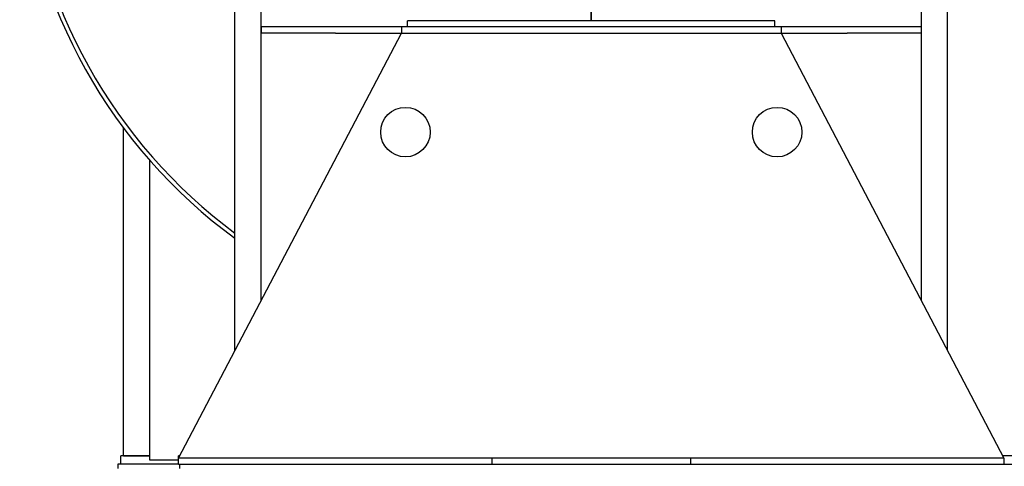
# Model space of a CAD drawing. Header units: inches. Extents: x 24 to 1128, y -58 to 748.
# Tile 262 of 656: x 392 to 452, y 266 to 293. Entities that reach past the tile are written whole.
import ezdxf

# ---------------------------------------------------------------- set-up
doc = ezdxf.new("R2010")
doc.units = ezdxf.units.IN
doc.header["$LTSCALE"] = 32
doc.header["$MEASUREMENT"] = 0
doc.layers.add('Visible (ANSI)', color=7, linetype='Continuous', lineweight=30)

msp = doc.modelspace()

# ---------------------------------------------------------------- linework, layer by layer
at = {"layer": 'Visible (ANSI)'}
for p, q in [((446.96813, 276.45821), (446.96813, 335.17117)), ((448.55213, 273.43687), (448.55213, 335.17117)), ((405.38413, 273.43687), (405.38413, 329.42117)), ((406.96813, 276.45821), (406.96813, 329.42117)), ((426.96813, 293.42117), (426.96813, 294.32945)), ((426.96813, 294.32945), (426.96813, 293.42117)), ((406.96813, 293.04617), (406.96813, 292.67117)), ((411.46813, 293.04617), (406.96813, 293.04617)), ((415.46813, 293.04617), (411.46813, 293.04617)), ((438.46813, 293.04617), (415.46813, 293.04617)), ((415.46813, 293.04617), (415.46813, 292.67117)), ((438.09313, 293.42117), (415.84313, 293.42117)), ((415.84313, 293.04617), (415.84313, 293.42117)), ((438.09313, 293.04617), (438.09313, 293.42117)), ((442.46813, 293.04617), (438.46813, 293.04617)), ((438.46813, 293.04617), (438.46813, 292.67117)), ((446.96813, 293.04617), (442.46813, 293.04617)), ((446.96813, 292.67117), (446.96813, 293.04617)), ((401.96813, 266.92117), (415.46813, 292.67117)), ((411.46813, 292.67117), (406.96813, 292.67117)), ((411.46813, 292.67117), (415.46813, 292.67117)), ((415.46813, 292.67117), (438.46813, 292.67117)), ((415.46813, 292.67117), (438.46813, 292.67117)), ((438.46813, 292.67117), (451.96813, 266.92117)), ((438.46813, 292.67117), (442.46813, 292.67117)), ((446.96813, 292.67117), (442.46813, 292.67117)), ((398.63413, 267.04617), (398.63413, 286.92181)), ((400.21813, 266.79617), (400.21813, 284.96721)), ((398.46813, 266.54617), (398.46813, 267.04617)), ((400.21813, 267.04617), (398.46813, 267.04617)), ((398.63413, 267.04617), (400.21813, 267.04617)), ((401.96813, 266.79617), (400.21813, 266.79617)), ((401.96813, 266.92117), (401.96813, 267.04617)), ((402.03367, 267.04617), (401.96813, 267.04617)), ((451.96813, 266.92117), (401.96813, 266.92117)), ((420.96813, 266.92117), (401.96813, 266.92117)), ((401.96813, 266.54617), (401.96813, 266.92117)), ((420.96813, 266.54617), (420.96813, 266.92117)), ((451.96813, 266.92117), (432.96813, 266.92117)), ((432.96813, 266.92117), (432.96813, 266.54617)), ((479.28063, 267.04617), (451.9026, 267.04617)), ((451.96813, 266.92117), (451.96813, 266.54617)), ((398.28063, 266.54617), (398.28063, 266.29617)), ((401.96813, 266.54617), (398.28063, 266.54617)), ((401.96813, 266.54617), (420.96813, 266.54617)), ((402.03063, 266.54617), (402.03063, 266.29617)), ((420.96813, 266.54617), (432.96813, 266.54617)), ((432.96813, 266.54617), (451.96813, 266.54617)), ((451.96813, 266.54617), (494.28063, 266.54617))]:
    msp.add_line(p, q, dxfattribs=at)
for centre in [(415.70979, 286.67117), (438.22647, 286.67117)]:
    msp.add_circle(centre, 1.5, dxfattribs=at)
for radius, end in [(32.15519, 233.7698442), (31.90519, 233.4402003)]:
    msp.add_arc((424.38883, 306.17414), radius, 184.7072089, end, dxfattribs=at)

doc.saveas('drawing.dxf')
